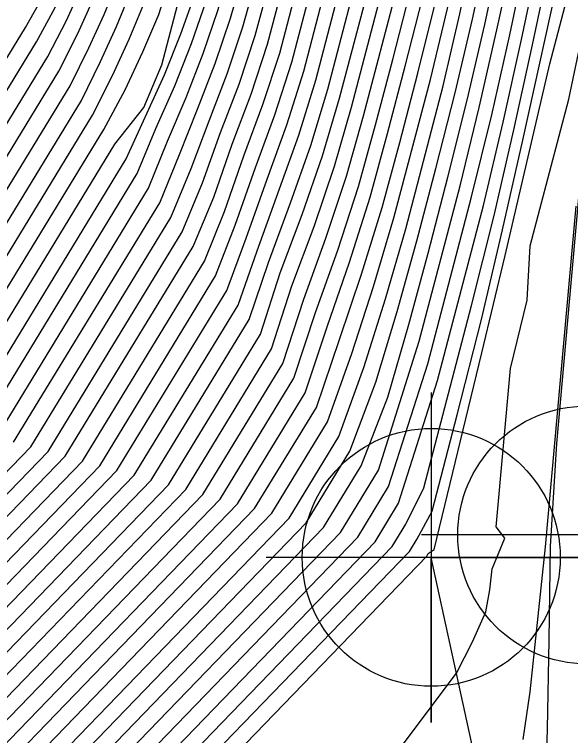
# Model space of a CAD drawing. Extents: x 2356077 to 2359823, y 225951 to 227822.
# Drawn here: x 2357231.43 to 2357241.53, y 226674 to 226687.11 of the extents above; entities that cross this region are included whole.
import ezdxf

# ---------------------------------------------------------------- set-up
doc = ezdxf.new("R2010")
doc.units = 0
for name, color, linetype in [('DTM Contours Major', 7, 'Continuous'), ('DTM Contours Minor', 7, 'Continuous'), ('Exist DTM Breakline', 7, 'Continuous'), ('Exist DTM Breakline Cogo Point CELL', 7, 'Continuous'), ('Exist DTM Drainline', 7, 'Continuous'), ('Exist DTM Drainline Cogo Point CELL', 7, 'Continuous')]:
    doc.layers.add(name, color=color, linetype=linetype)

msp = doc.modelspace()

# ---------------------------------------------------------------- linework, layer by layer
at = {"layer": 'DTM Contours Major'}
for points in [[(2357228.913, 226680.025), (2357232.441, 226685.809), (2357232.783, 226686.502), (2357233.059, 226687.106), (2357233.3, 226687.7), (2357233.507, 226688.283), (2357233.677, 226688.857), (2357233.81, 226689.424), (2357233.904, 226689.983), (2357234.002, 226690.96), (2357234.244, 226692.184), (2357234.015, 226692.809), (2357233.332, 226693.9), (2357232.854, 226694.704), (2357230.09, 226698.067)], [(2357232.04, 226679.16), (2357234.475, 226683.152), (2357234.845, 226684.047), (2357235.175, 226684.962), (2357235.51, 226685.842), (2357235.804, 226686.723), (2357236.041, 226687.598), (2357236.26, 226688.486), (2357236.417, 226689.367), (2357236.52, 226690.189), (2357236.577, 226691.009), (2357237.032, 226693.31), (2357237.074, 226694.116), (2357236.129, 226695.266), (2357235.658, 226696.321)], [(2357236.73, 226677.864), (2357237.525, 226679.166), (2357237.995, 226680.422), (2357238.383, 226681.707), (2357238.741, 226682.988), (2357239.086, 226684.307), (2357239.439, 226685.68), (2357239.749, 226687.02), (2357240.035, 226688.356), (2357240.28, 226689.596), (2357240.501, 226690.822), (2357240.697, 226692.03), (2357240.866, 226693.214), (2357241.418, 226696.037)], [(2357230.477, 226679.593), (2357233.458, 226684.481), (2357234.153, 226686.01), (2357234.454, 226686.752), (2357234.711, 226687.49), (2357235.093, 226688.951), (2357235.235, 226689.684), (2357235.312, 226690.366), (2357235.344, 226691.047), (2357235.412, 226691.605), (2357235.641, 226692.765), (2357235.517, 226693.496), (2357234.594, 226694.91), (2357233.871, 226695.981)], [(2357233.604, 226678.728), (2357235.491, 226681.823), (2357235.84, 226682.811), (2357236.596, 226684.911), (2357236.902, 226685.912), (2357237.444, 226687.983), (2357237.654, 226689.014), (2357237.801, 226689.97), (2357237.907, 226690.921), (2357238.033, 226691.887), (2357238.419, 226693.84), (2357238.576, 226694.803), (2357237.881, 226695.649)], [(2357235.167, 226678.296), (2357236.508, 226680.495), (2357236.901, 226681.689), (2357237.304, 226682.823), (2357237.678, 226683.976), (2357237.992, 226685.101), (2357238.302, 226686.288), (2357238.614, 226687.5), (2357238.857, 226688.678), (2357239.051, 226689.773), (2357239.21, 226690.858), (2357239.332, 226691.93), (2357239.565, 226693.147), (2357240.028, 226695.495)], [(2357238.294, 226677.431), (2357238.541, 226677.837), (2357238.868, 226678.502), (2357239.736, 226681.817), (2357240.144, 226683.45), (2357240.5, 226685.006), (2357240.843, 226686.557), (2357241.169, 226688.098), (2357241.456, 226689.523), (2357241.727, 226690.93)], [(2357241.07, 226672.627), (2357241.116, 226674.116), (2357241.144, 226675.733), (2357241.167, 226677.431), (2357241.282, 226679.306), (2357241.751, 226684.526)], [(2357211.127, 226663.608), (2357211.389, 226663.649), (2357212.728, 226664.091), (2357213.029, 226664.163), (2357214.54, 226664.085), (2357215.433, 226664.045), (2357216.061, 226664.154), (2357217.37, 226664.087), (2357218.203, 226664.509), (2357218.954, 226664.909), (2357219.793, 226665.267), (2357222.334, 226666.622), (2357222.581, 226666.742), (2357223.425, 226667.102), (2357223.894, 226667.331), (2357225.263, 226667.61), (2357225.503, 226667.797), (2357225.488, 226668.721), (2357225.647, 226669.573), (2357225.615, 226671.615), (2357225.515, 226672.407), (2357232.04, 226679.16)], [(2357211.21, 226662.749), (2357211.525, 226662.787), (2357213.037, 226663.286), (2357213.362, 226663.375), (2357214.654, 226663.308), (2357215.394, 226663.352), (2357215.789, 226663.397), (2357216.88, 226663.341), (2357217.876, 226663.869), (2357218.851, 226664.356), (2357219.768, 226664.788), (2357222.699, 226666.351), (2357222.982, 226666.486), (2357224.21, 226667.006), (2357224.344, 226667.071), (2357224.969, 226667.251), (2357226.111, 226667.484), (2357226.407, 226667.663), (2357226.395, 226668.417), (2357226.556, 226669.182), (2357226.532, 226670.696), (2357226.436, 226671.309), (2357233.604, 226678.728)], [(2357216.404, 226662.619), (2357217.588, 226663.25), (2357218.733, 226663.79), (2357219.714, 226664.294), (2357223.058, 226666.077), (2357223.379, 226666.228), (2357224.83, 226666.842), (2357225.223, 226666.947), (2357225.566, 226667.074), (2357226.959, 226667.358), (2357227.312, 226667.536), (2357227.302, 226668.139), (2357227.466, 226668.749), (2357227.45, 226669.777), (2357227.356, 226670.211), (2357235.167, 226678.296)], [(2357215.979, 226661.927), (2357217.544, 226662.761), (2357218.504, 226663.183), (2357223.415, 226665.802), (2357223.775, 226665.969), (2357225.429, 226666.67), (2357225.898, 226666.786), (2357226.135, 226666.835), (2357226.813, 226667.03), (2357227.808, 226667.233), (2357228.217, 226667.419), (2357228.209, 226667.904), (2357228.376, 226668.285), (2357228.367, 226668.862), (2357228.276, 226669.113), (2357236.73, 226677.864)], [(2357217.29, 226662.071), (2357223.775, 226665.528), (2357224.172, 226665.712), (2357226.023, 226666.495), (2357226.552, 226666.621), (2357227.051, 226666.723), (2357227.342, 226666.833), (2357228.114, 226666.997), (2357228.66, 226667.108), (2357229.21, 226667.192), (2357229.196, 226668.015), (2357238.294, 226677.431)]]:
    msp.add_lwpolyline(points, dxfattribs=at)
at = {"layer": 'DTM Contours Minor'}
for points in [[(2357234.854, 226678.382), (2357236.305, 226680.761), (2357236.685, 226681.932), (2357237.088, 226683.039), (2357237.462, 226684.164), (2357237.773, 226685.262), (2357238.384, 226687.596), (2357238.619, 226688.743), (2357238.803, 226689.811), (2357238.951, 226690.869), (2357239.067, 226691.923), (2357239.746, 226695.363), (2357239.229, 226696.021), (2357238.984, 226696.64), (2357238.4, 226697.512), (2357237.231, 226698.934), (2357236.76, 226699.646), (2357237.643, 226702.152), (2357237.793, 226703.08), (2357237.694, 226703.787), (2357237.753, 226704.567), (2357234.012, 226709.307), (2357232.446, 226710.285), (2357229.68, 226711.838)], [(2357230.164, 226679.679), (2357233.255, 226684.747), (2357233.782, 226685.415), (2357234.11, 226686.191), (2357235.022, 226689.679), (2357235.146, 226690.309), (2357235.262, 226691.03), (2357235.208, 226691.717), (2357235.262, 226692.142), (2357235.367, 226692.673), (2357235.083, 226693.521), (2357234.026, 226695.116), (2357233.233, 226696.255), (2357232.162, 226697.558), (2357230.851, 226699.068), (2357229.534, 226700.273), (2357227.704, 226701.672), (2357225.085, 226703.246), (2357215.177, 226707.566), (2357212.349, 226708.357), (2357208.253, 226710.017)], [(2357229.539, 226679.852), (2357232.848, 226685.278), (2357233.21, 226685.998), (2357233.516, 226686.66), (2357233.787, 226687.313), (2357234.02, 226687.957), (2357234.214, 226688.595), (2357234.367, 226689.227), (2357234.479, 226689.854), (2357234.544, 226690.437), (2357234.569, 226691.017), (2357234.618, 226691.481), (2357234.804, 226692.421), (2357234.603, 226693.099), (2357233.867, 226694.323), (2357233.214, 226695.271), (2357229.8, 226699.423)], [(2357229.226, 226679.938), (2357232.645, 226685.544), (2357232.994, 226686.252), (2357233.285, 226686.886), (2357233.54, 226687.509), (2357233.759, 226688.124), (2357233.94, 226688.73), (2357234.083, 226689.33), (2357234.184, 226689.924), (2357234.242, 226690.474), (2357234.268, 226691.006), (2357234.524, 226692.302), (2357234.312, 226692.95), (2357233.587, 226694.115), (2357233.036, 226694.985), (2357229.949, 226698.741)], [(2357228.601, 226680.111), (2357232.238, 226686.075), (2357232.576, 226686.749), (2357232.837, 226687.323), (2357233.065, 226687.885), (2357233.26, 226688.436), (2357233.42, 226688.977), (2357233.545, 226689.51), (2357233.633, 226690.035), (2357233.681, 226690.52), (2357233.739, 226690.929), (2357233.964, 226692.067), (2357233.714, 226692.672), (2357233.093, 226693.678), (2357232.669, 226694.426), (2357230.218, 226697.408)], [(2357228.288, 226680.198), (2357232.035, 226686.341), (2357232.372, 226686.994), (2357232.617, 226687.536), (2357232.833, 226688.066), (2357233.016, 226688.584), (2357233.166, 226689.092), (2357233.283, 226689.59), (2357233.366, 226690.08), (2357233.411, 226690.532), (2357233.478, 226690.903), (2357233.685, 226691.95), (2357233.41, 226692.539), (2357232.865, 226693.453), (2357232.482, 226694.151), (2357230.681, 226696.341)], [(2357232.353, 226679.074), (2357234.678, 226682.886), (2357235.049, 226683.782), (2357235.386, 226684.749), (2357235.728, 226685.656), (2357236.029, 226686.564), (2357236.266, 226687.464), (2357236.501, 226688.385), (2357236.667, 226689.295), (2357236.779, 226690.144), (2357236.845, 226690.99), (2357236.987, 226691.786), (2357237.309, 226693.418), (2357237.377, 226694.25), (2357236.492, 226695.328), (2357236.037, 226696.364)], [(2357231.415, 226679.333), (2357234.068, 226683.684), (2357234.426, 226684.559), (2357234.755, 226685.387), (2357235.075, 226686.213), (2357235.354, 226687.039), (2357235.588, 226687.863), (2357235.776, 226688.687), (2357235.917, 226689.51), (2357236.003, 226690.278), (2357236.065, 226691.016), (2357236.475, 226693.092), (2357236.463, 226693.854), (2357235.385, 226695.18), (2357234.917, 226696.217)], [(2357231.728, 226679.247), (2357234.271, 226683.418), (2357234.638, 226684.306), (2357234.965, 226685.175), (2357235.293, 226686.028), (2357235.579, 226686.881), (2357235.816, 226687.732), (2357236.018, 226688.587), (2357236.167, 226689.438), (2357236.261, 226690.234), (2357236.322, 226691.013), (2357236.754, 226693.202), (2357236.769, 226693.984), (2357235.755, 226695.218), (2357235.285, 226696.273)], [(2357230.79, 226679.506), (2357233.661, 226684.215), (2357233.999, 226685.033), (2357234.343, 226685.808), (2357234.648, 226686.58), (2357234.912, 226687.348), (2357235.132, 226688.114), (2357235.307, 226688.878), (2357235.434, 226689.641), (2357235.509, 226690.354), (2357235.556, 226691.033), (2357235.919, 226692.873), (2357235.84, 226693.605), (2357234.8, 226695.027), (2357234.208, 226696.074)], [(2357231.102, 226679.42), (2357233.865, 226683.949), (2357234.208, 226684.8), (2357234.548, 226685.599), (2357234.86, 226686.398), (2357235.13, 226687.195), (2357235.356, 226687.991), (2357235.537, 226688.785), (2357235.67, 226689.578), (2357235.749, 226690.32), (2357235.81, 226691.019), (2357236.197, 226692.982), (2357236.153, 226693.728), (2357235.078, 226695.111), (2357234.557, 226696.152)], [(2357237.043, 226677.777), (2357237.728, 226678.9), (2357238.213, 226680.148), (2357238.597, 226681.469), (2357238.943, 226682.765), (2357239.305, 226684.15), (2357239.657, 226685.549), (2357239.973, 226686.923), (2357240.269, 226688.293), (2357240.525, 226689.563), (2357240.76, 226690.818), (2357240.972, 226692.055), (2357241.162, 226693.268), (2357241.393, 226694.611), (2357241.681, 226696.07)], [(2357234.542, 226678.469), (2357236.101, 226681.026), (2357236.47, 226682.174), (2357236.874, 226683.254), (2357237.245, 226684.351), (2357237.555, 226685.423), (2357238.149, 226687.691), (2357238.379, 226688.81), (2357238.554, 226689.849), (2357238.691, 226690.881), (2357238.81, 226691.922), (2357239.463, 226695.228), (2357238.894, 226695.926)], [(2357236.418, 226677.95), (2357237.321, 226679.432), (2357237.775, 226680.686), (2357238.168, 226681.937), (2357238.538, 226683.207), (2357239.218, 226685.806), (2357239.524, 226687.116), (2357239.801, 226688.42), (2357240.035, 226689.63), (2357240.243, 226690.827), (2357240.609, 226693.237), (2357241.146, 226695.96)], [(2357227.663, 226680.371), (2357231.628, 226686.872), (2357231.97, 226687.475), (2357232.185, 226687.95), (2357232.373, 226688.413), (2357232.533, 226688.864), (2357232.664, 226689.303), (2357232.766, 226689.733), (2357232.838, 226690.153), (2357232.891, 226690.529), (2357233.125, 226691.717), (2357232.79, 226692.288), (2357232.422, 226692.996), (2357232.102, 226693.602), (2357230.67, 226695.35), (2357230.122, 226695.9)], [(2357227.975, 226680.284), (2357231.831, 226686.607), (2357232.17, 226687.236), (2357232.4, 226687.746), (2357232.602, 226688.242), (2357232.774, 226688.727), (2357232.915, 226689.201), (2357233.024, 226689.665), (2357233.101, 226690.12), (2357233.148, 226690.533), (2357233.405, 226691.834), (2357233.102, 226692.411), (2357232.642, 226693.225), (2357232.293, 226693.878), (2357230.686, 226695.833)], [(2357234.229, 226678.555), (2357235.898, 226681.292), (2357236.257, 226682.412), (2357236.659, 226683.469), (2357237.029, 226684.538), (2357237.337, 226685.585), (2357237.914, 226687.787), (2357238.139, 226688.877), (2357238.304, 226689.889), (2357238.431, 226690.893), (2357238.552, 226691.915), (2357238.972, 226694.043), (2357239.17, 226695.087), (2357238.558, 226695.831)], [(2357236.105, 226678.037), (2357237.118, 226679.698), (2357237.556, 226680.943), (2357237.952, 226682.163), (2357238.325, 226683.406), (2357238.988, 226685.922), (2357239.298, 226687.212), (2357239.566, 226688.483), (2357239.79, 226689.664), (2357239.985, 226690.833), (2357240.149, 226691.985), (2357240.353, 226693.24), (2357240.87, 226695.859)], [(2357233.916, 226678.642), (2357235.695, 226681.558), (2357236.045, 226682.599), (2357236.446, 226683.683), (2357236.812, 226684.724), (2357237.12, 226685.748), (2357237.679, 226687.885), (2357237.897, 226688.945), (2357238.053, 226689.929), (2357238.169, 226690.907), (2357238.293, 226691.903), (2357238.696, 226693.942), (2357238.873, 226694.945), (2357238.22, 226695.739)], [(2357235.792, 226678.123), (2357236.915, 226679.963), (2357237.337, 226681.195), (2357237.735, 226682.385), (2357238.11, 226683.598), (2357238.429, 226684.781), (2357238.759, 226686.042), (2357239.071, 226687.307), (2357239.331, 226688.548), (2357239.544, 226689.7), (2357239.727, 226690.84), (2357239.876, 226691.966), (2357240.093, 226693.221), (2357240.591, 226695.745)], [(2357229.852, 226679.766), (2357233.051, 226685.012), (2357233.438, 226685.737), (2357233.762, 226686.425), (2357234.05, 226687.105), (2357234.272, 226687.804), (2357234.782, 226689.764), (2357234.879, 226690.383), (2357234.912, 226690.996), (2357234.901, 226691.61), (2357235.085, 226692.545), (2357234.88, 226693.265), (2357234.183, 226694.529), (2357233.382, 226695.57)], [(2357233.291, 226678.815), (2357235.288, 226682.089), (2357235.64, 226683.039), (2357236.02, 226684.11), (2357236.379, 226685.097), (2357236.684, 226686.075), (2357237.21, 226688.083), (2357237.409, 226689.083), (2357237.548, 226690.012), (2357237.643, 226690.937), (2357237.773, 226691.866), (2357238.142, 226693.736), (2357238.278, 226694.663), (2357237.54, 226695.561)], [(2357235.48, 226678.21), (2357236.711, 226680.229), (2357237.118, 226681.443), (2357237.519, 226682.605), (2357237.894, 226683.787), (2357238.21, 226684.94), (2357238.53, 226686.164), (2357238.843, 226687.403), (2357239.094, 226688.612), (2357239.298, 226689.736), (2357239.468, 226690.849), (2357239.604, 226691.947), (2357239.83, 226693.189), (2357240.31, 226695.623)], [(2357232.666, 226678.988), (2357234.881, 226682.621), (2357235.246, 226683.526), (2357235.597, 226684.536), (2357235.945, 226685.469), (2357236.249, 226686.403), (2357236.741, 226688.285), (2357236.916, 226689.224), (2357237.036, 226690.099), (2357237.112, 226690.972), (2357237.25, 226691.816), (2357237.587, 226693.525), (2357237.679, 226694.386), (2357236.846, 226695.399)], [(2357232.978, 226678.901), (2357235.085, 226682.355), (2357235.442, 226683.278), (2357235.808, 226684.323), (2357236.162, 226685.283), (2357236.467, 226686.239), (2357236.976, 226688.183), (2357237.163, 226689.153), (2357237.293, 226690.055), (2357237.378, 226690.954), (2357237.511, 226691.842), (2357237.865, 226693.631), (2357237.979, 226694.524), (2357237.195, 226695.478)], [(2357237.356, 226677.691), (2357238.046, 226678.823), (2357238.785, 226681.168), (2357239.525, 226683.993), (2357239.872, 226685.415), (2357240.196, 226686.824), (2357240.501, 226688.229), (2357240.769, 226689.53), (2357241.019, 226690.816), (2357241.25, 226692.082), (2357241.461, 226693.324), (2357241.652, 226694.537)], [(2357237.981, 226677.518), (2357238.409, 226678.22), (2357239.118, 226680.449), (2357239.951, 226683.633), (2357240.31, 226685.151), (2357240.643, 226686.651), (2357240.958, 226688.143), (2357241.233, 226689.525), (2357241.489, 226690.892), (2357241.964, 226693.607)], [(2357237.668, 226677.604), (2357238.228, 226678.522), (2357238.937, 226680.755), (2357239.726, 226683.767), (2357240.105, 226685.28), (2357240.43, 226686.734), (2357240.735, 226688.183), (2357241, 226689.527), (2357241.243, 226690.857), (2357241.691, 226693.522)], [(2357238.606, 226677.345), (2357238.744, 226677.572), (2357239.018, 226678.078), (2357239.475, 226679.826), (2357239.916, 226681.558), (2357240.297, 226683.192), (2357240.668, 226684.82), (2357241.375, 226688.038), (2357241.961, 226690.967)], [(2357238.919, 226677.259), (2357238.948, 226677.306), (2357239.052, 226677.378), (2357239.919, 226680.954), (2357240.342, 226682.726), (2357241.157, 226686.209), (2357241.61, 226687.94)], [(2357234.144, 226668.045), (2357239.461, 226675.131), (2357239.751, 226675.703), (2357239.993, 226676.243), (2357240.066, 226676.648), (2357240.106, 226677.028), (2357240.341, 226677.588), (2357240.18, 226677.794), (2357240.439, 226680.67), (2357240.744, 226681.912), (2357240.8, 226682.897), (2357241.499, 226685.566), (2357241.778, 226686.893)], [(2357240.673, 226673.926), (2357240.797, 226674.793), (2357241.075, 226677.43), (2357241.632, 226683.624)], [(2357211.109, 226663.78), (2357211.36, 226663.821), (2357212.666, 226664.252), (2357212.962, 226664.32), (2357215.407, 226664.194), (2357216.115, 226664.3), (2357216.726, 226664.274), (2357217.466, 226664.236), (2357218.27, 226664.637), (2357218.989, 226665.021), (2357219.79, 226665.359), (2357222.26, 226666.675), (2357222.5, 226666.793), (2357223.264, 226667.116), (2357223.308, 226667.157), (2357223.799, 226667.371), (2357225.094, 226667.635), (2357225.322, 226667.824), (2357225.306, 226668.786), (2357225.466, 226669.647), (2357225.431, 226671.799), (2357225.331, 226672.626), (2357231.728, 226679.247)], [(2357211.145, 226663.437), (2357211.417, 226663.477), (2357212.79, 226663.93), (2357213.096, 226664.005), (2357214.56, 226663.93), (2357215.425, 226663.907), (2357215.999, 226664.003), (2357217.273, 226663.938), (2357218.136, 226664.38), (2357218.931, 226664.799), (2357219.792, 226665.174), (2357222.408, 226666.568), (2357222.662, 226666.691), (2357223.624, 226667.099), (2357223.966, 226667.285), (2357225.433, 226667.585), (2357225.684, 226667.769), (2357225.669, 226668.658), (2357225.829, 226669.498), (2357225.798, 226671.431), (2357225.699, 226672.187), (2357232.353, 226679.074)], [(2357211.162, 226663.265), (2357211.445, 226663.305), (2357212.852, 226663.769), (2357213.163, 226663.847), (2357214.581, 226663.774), (2357215.417, 226663.769), (2357215.943, 226663.852), (2357217.176, 226663.788), (2357218.912, 226664.689), (2357219.789, 226665.079), (2357222.481, 226666.514), (2357222.743, 226666.64), (2357223.793, 226667.085), (2357223.969, 226667.226), (2357225.603, 226667.559), (2357225.865, 226667.742), (2357225.851, 226668.596), (2357226.011, 226669.422), (2357225.982, 226671.247), (2357225.884, 226671.967), (2357232.666, 226678.988)], [(2357211.178, 226663.093), (2357211.472, 226663.132), (2357212.914, 226663.608), (2357213.229, 226663.69), (2357214.604, 226663.619), (2357215.409, 226663.63), (2357215.89, 226663.701), (2357217.078, 226663.639), (2357218.005, 226664.124), (2357218.892, 226664.578), (2357219.783, 226664.983), (2357222.554, 226666.46), (2357222.823, 226666.589), (2357223.941, 226667.062), (2357224.09, 226667.174), (2357224.706, 226667.317), (2357225.772, 226667.534), (2357226.046, 226667.715), (2357226.032, 226668.536), (2357226.193, 226669.344), (2357226.165, 226671.063), (2357226.068, 226671.748), (2357232.978, 226678.901)], [(2357211.194, 226662.921), (2357211.499, 226662.96), (2357212.976, 226663.447), (2357213.296, 226663.532), (2357214.628, 226663.463), (2357215.401, 226663.491), (2357215.838, 226663.549), (2357216.979, 226663.49), (2357217.94, 226663.996), (2357218.872, 226664.467), (2357219.776, 226664.886), (2357222.627, 226666.406), (2357222.903, 226666.537), (2357224.078, 226667.035), (2357224.217, 226667.122), (2357224.838, 226667.284), (2357225.942, 226667.509), (2357226.227, 226667.689), (2357226.214, 226668.476), (2357226.375, 226669.264), (2357226.349, 226670.879), (2357226.252, 226671.528), (2357233.291, 226678.815)], [(2357211.55, 226662.614), (2357213.099, 226663.125), (2357213.429, 226663.217), (2357214.683, 226663.152), (2357215.74, 226663.246), (2357216.781, 226663.192), (2357217.814, 226663.743), (2357218.829, 226664.244), (2357219.759, 226664.69), (2357222.771, 226666.297), (2357223.062, 226666.434), (2357224.337, 226666.974), (2357224.572, 226667.053), (2357225.098, 226667.218), (2357226.281, 226667.459), (2357226.588, 226667.637), (2357226.577, 226668.359), (2357226.738, 226669.099), (2357226.716, 226670.512), (2357226.62, 226671.089), (2357233.916, 226678.642)], [(2357211.575, 226662.441), (2357213.16, 226662.964), (2357213.496, 226663.059), (2357214.717, 226662.996), (2357215.379, 226663.074), (2357215.692, 226663.094), (2357216.685, 226663.048), (2357217.753, 226663.617), (2357219.748, 226664.592), (2357222.843, 226666.242), (2357223.141, 226666.383), (2357224.462, 226666.942), (2357224.766, 226667.033), (2357225.225, 226667.184), (2357226.45, 226667.434), (2357226.769, 226667.611), (2357226.758, 226668.303), (2357226.92, 226669.014), (2357226.899, 226670.328), (2357226.804, 226670.869), (2357234.229, 226678.555)], [(2357211.598, 226662.268), (2357213.221, 226662.803), (2357213.562, 226662.902), (2357214.756, 226662.84), (2357215.372, 226662.934), (2357215.645, 226662.942), (2357216.097, 226662.919), (2357216.591, 226662.904), (2357217.695, 226663.493), (2357218.783, 226664.018), (2357219.737, 226664.493), (2357222.915, 226666.187), (2357223.221, 226666.331), (2357224.586, 226666.909), (2357224.93, 226667.007), (2357225.347, 226667.149), (2357226.62, 226667.409), (2357226.95, 226667.586), (2357226.94, 226668.247), (2357227.102, 226668.927), (2357227.083, 226670.144), (2357226.988, 226670.65), (2357234.542, 226678.469)], [(2357211.621, 226662.094), (2357213.282, 226662.642), (2357213.629, 226662.744), (2357214.805, 226662.683), (2357215.365, 226662.795), (2357215.598, 226662.791), (2357216.025, 226662.768), (2357216.497, 226662.761), (2357217.64, 226663.37), (2357218.758, 226663.905), (2357219.726, 226664.393), (2357222.987, 226666.132), (2357223.3, 226666.28), (2357224.708, 226666.876), (2357225.08, 226666.978), (2357225.463, 226667.113), (2357226.79, 226667.384), (2357227.131, 226667.561), (2357227.121, 226668.193), (2357227.284, 226668.839), (2357227.266, 226669.961), (2357227.172, 226670.43), (2357234.854, 226678.382)], [(2357216.314, 226662.477), (2357217.543, 226663.133), (2357218.707, 226663.675), (2357219.701, 226664.194), (2357223.13, 226666.022), (2357223.459, 226666.176), (2357224.95, 226666.808), (2357225.362, 226666.916), (2357225.639, 226667.03), (2357227.129, 226667.333), (2357227.493, 226667.512), (2357227.484, 226668.087), (2357227.648, 226668.658), (2357227.633, 226669.594), (2357227.54, 226669.991), (2357235.48, 226678.21)], [(2357216.225, 226662.337), (2357217.506, 226663.02), (2357218.68, 226663.558), (2357223.201, 226665.967), (2357223.538, 226666.125), (2357225.071, 226666.774), (2357225.498, 226666.884), (2357225.65, 226666.97), (2357227.298, 226667.308), (2357227.674, 226667.488), (2357227.665, 226668.037), (2357227.83, 226668.566), (2357227.816, 226669.41), (2357227.724, 226669.772), (2357235.792, 226678.123)], [(2357216.057, 226662.061), (2357217.487, 226662.824), (2357218.563, 226663.308), (2357223.344, 226665.857), (2357223.696, 226666.021), (2357225.31, 226666.705), (2357225.766, 226666.819), (2357225.937, 226666.869), (2357226.673, 226667.061), (2357227.638, 226667.258), (2357228.036, 226667.441), (2357228.028, 226667.945), (2357228.194, 226668.38), (2357228.183, 226669.044), (2357228.092, 226669.332), (2357236.418, 226677.95)], [(2357216.139, 226662.198), (2357217.484, 226662.915), (2357218.623, 226663.433), (2357223.272, 226665.912), (2357223.617, 226666.073), (2357225.19, 226666.739), (2357225.633, 226666.852), (2357225.793, 226666.919), (2357226.53, 226667.092), (2357227.468, 226667.283), (2357227.855, 226667.464), (2357227.846, 226667.99), (2357228.012, 226668.473), (2357228, 226669.227), (2357227.908, 226669.552), (2357236.105, 226678.037)], [(2357215.91, 226661.796), (2357217.527, 226662.646), (2357218.447, 226663.06), (2357223.486, 226665.747), (2357223.854, 226665.918), (2357225.548, 226666.635), (2357226.03, 226666.753), (2357226.385, 226666.826), (2357226.95, 226666.998), (2357227.978, 226667.208), (2357228.398, 226667.397), (2357228.39, 226667.869), (2357228.558, 226668.19), (2357228.55, 226668.679), (2357228.46, 226668.893), (2357237.043, 226677.777)], [(2357217.475, 226662.508), (2357218.39, 226662.936), (2357223.558, 226665.692), (2357223.934, 226665.866), (2357225.667, 226666.6), (2357226.161, 226666.72), (2357226.574, 226666.805), (2357227.082, 226666.966), (2357228.148, 226667.183), (2357228.578, 226667.377), (2357228.571, 226667.844), (2357228.74, 226668.091), (2357228.734, 226668.498), (2357228.644, 226668.674), (2357237.356, 226677.691)], [(2357217.419, 226662.367), (2357218.334, 226662.813), (2357223.63, 226665.637), (2357224.013, 226665.814), (2357225.786, 226666.565), (2357226.291, 226666.687), (2357226.741, 226666.779), (2357227.204, 226666.931), (2357228.318, 226667.158), (2357228.848, 226667.237), (2357228.828, 226668.454), (2357237.668, 226677.604)], [(2357217.359, 226662.222), (2357218.277, 226662.69), (2357223.702, 226665.583), (2357224.092, 226665.763), (2357225.905, 226666.53), (2357226.422, 226666.654), (2357226.899, 226666.751), (2357227.296, 226666.89), (2357228.489, 226667.133), (2357228.94, 226667.345), (2357228.932, 226667.856), (2357229.104, 226667.902), (2357229.103, 226667.986), (2357229.587, 226668.543), (2357229.012, 226668.234), (2357237.981, 226677.518)], [(2357217.011, 226661.829), (2357223.848, 226665.474), (2357224.253, 226665.66), (2357226.142, 226666.461), (2357226.682, 226666.588), (2357227.201, 226666.694), (2357227.52, 226666.781), (2357228.274, 226666.97), (2357228.833, 226667.084), (2357229.301, 226667.347), (2357229.33, 226667.914), (2357229.564, 226668.083), (2357229.47, 226667.64), (2357230.038, 226668.443), (2357230.279, 226668.633), (2357229.38, 226667.795), (2357238.606, 226677.345)], [(2357216.814, 226661.631), (2357223.924, 226665.422), (2357224.334, 226665.61), (2357226.261, 226666.426), (2357226.813, 226666.555), (2357227.745, 226666.745), (2357228.437, 226666.943), (2357229.008, 226667.06), (2357229.48, 226667.426), (2357229.572, 226667.775), (2357229.74, 226667.921), (2357229.975, 226668.194), (2357230.399, 226668.533), (2357229.565, 226667.576), (2357238.919, 226677.259)]]:
    msp.add_lwpolyline(points, dxfattribs=at)
at = {"layer": 'Exist DTM Breakline'}
msp.add_spline([(2357185.71, 226723.561), (2357186, 226706.097), (2357189.263, 226681.472), (2357206.207, 226660.225), (2357233.253, 226666.38), (2357241.159, 226659.296), (2357238.928, 226647.832), (2357226.863, 226640.568)], degree=3, dxfattribs=at)
at = {"layer": 'Exist DTM Breakline Cogo Point CELL'}
msp.add_lwpolyline([(2357241.827, 226680.644), (2357241.827, 226674.644), (2357241.827, 226677.644), (2357244.827, 226677.644), (2357238.827, 226677.644)], dxfattribs=at)
msp.add_circle((2357241.827, 226677.644), 2.344, dxfattribs=at)
at = {"layer": 'Exist DTM Drainline'}
msp.add_lwpolyline([(2357244.313, 226651.042), (2357240.929, 226668.41), (2357239.002, 226677.236)], dxfattribs=at)
at = {"layer": 'Exist DTM Drainline Cogo Point CELL'}
msp.add_lwpolyline([(2357239.002, 226680.236), (2357239.002, 226674.236), (2357239.002, 226677.236), (2357242.002, 226677.236), (2357236.002, 226677.236)], dxfattribs=at)
msp.add_circle((2357239.002, 226677.236), 2.344, dxfattribs=at)

doc.saveas('drawing.dxf')
